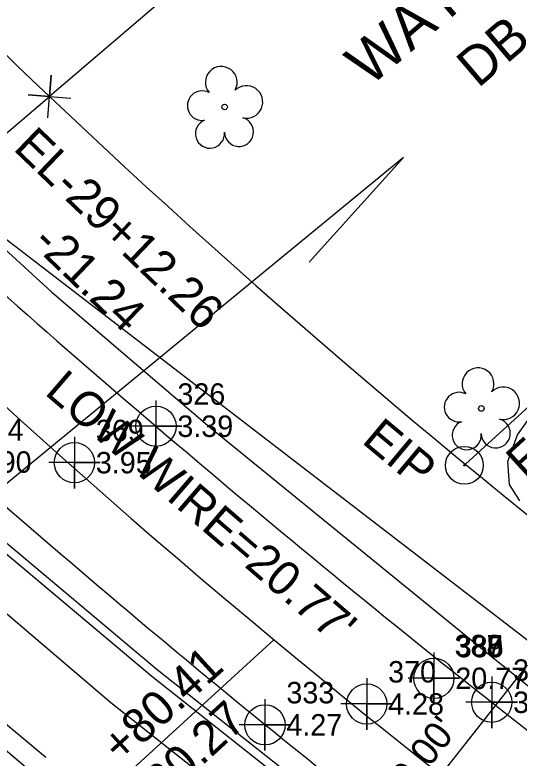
# Model space of a CAD drawing. Extents: x 2597630 to 2605918, y 617194 to 635093.
# Drawn here: x 2604835.2 to 2604894, y 618678.2 to 618764.9 of the extents above; entities that cross this region are included whole.
import ezdxf

# ---------------------------------------------------------------- set-up
doc = ezdxf.new("R2010")
doc.units = 0
for name, color, linetype in [('COGO Default Chain', 7, 'Continuous'), ('COGO Default Curve', 7, 'Continuous'), ('Default Symbol CELL', 7, 'Continuous'), ('Default Symbol Cogo Elevation', 7, 'Continuous'), ('Default Symbol Cogo Number', 7, 'Continuous'), ('Default Symbol Text', 7, 'Continuous'), ('Exist DTM Crownline Cogo Elevation', 7, 'Continuous'), ('Exist DTM Crownline Cogo Number', 7, 'Continuous'), ('Exist DTM Crownline Cogo Point CELL', 7, 'Continuous'), ('Exist Horizontal Alignment', 7, 'Continuous'), ('Exist Other Culture Fence Line', 7, 'Continuous'), ('Exist Property Corner CELL', 7, 'Continuous'), ('Exist Property Deed Book Text', 7, 'Continuous'), ('Exist Property Iron Pin CELL', 7, 'Continuous'), ('Exist Property Iron Pin Text', 7, 'Continuous'), ('Exist Property Line', 7, 'Continuous'), ('Exist Property Owner Text', 7, 'Continuous'), ('Exist Property Same Owner Line CELL', 7, 'Continuous'), ('Exist Property Tie Line', 7, 'Continuous'), ('Exist Right of Way Line', 7, 'Continuous'), ('Exist Right of Way Width CELL', 7, 'Continuous'), ('Exist Roads EOP', 7, 'Continuous'), ('Exist Roads EOP Cogo Elevation', 7, 'Continuous'), ('Exist Roads EOP Cogo Number', 7, 'Continuous'), ('Exist Roads EOP Cogo Point CELL', 7, 'Continuous'), ('Exist Utilities Telephone UG Cable SUE LOS C', 7, 'Continuous'), ('Exist Utilities Water UG Line SUE LOS B', 7, 'Continuous'), ('Exist Vegetation Hedge Row', 7, 'Continuous'), ('Exist Vegetation Tree CELL', 7, 'Continuous')]:
    doc.layers.add(name, color=color, linetype=linetype)

# ---------------------------------------------------------------- blocks, each defined once
blk = doc.blocks.new('EXIST VEGETATION TREE')
at = {"layer": 'Exist Vegetation Tree CELL'}
blk.add_line((0, 0), (0, 0), dxfattribs=at)
blk.add_circle((0, 0), 0.00652, dxfattribs=at)
for centre, radius, start, end in [((-0.0077, 0.0575), 0.0371, 330.1651, 219.7134), ((-0.0521, 0.0031), 0.0345, 62.6636, 279.3457), ((0.051, 0.0118), 0.038, 257.1011, 134.1999), ((-0.0341, -0.0624), 0.0338, 111.5671, 6.231), ((0.0335, -0.058), 0.034, 181.2822, 74.56)]:
    blk.add_arc(centre, radius, start, end, dxfattribs=at)
blk = doc.blocks.new('EXIST PROPERTY IRON PIN')
at = {"layer": 'Exist Property Iron Pin CELL'}
for radius in [0.0441, 0.00141]:
    blk.add_circle((0, 0), radius, dxfattribs=at)
blk = doc.blocks.new('EXIST DTM CROWNLINE COGO POINT')
at = {"layer": 'Exist DTM Crownline Cogo Point CELL'}
blk.add_lwpolyline([(0, 0.06), (0, -0.06), (0, 0), (0.06, 0), (-0.06, 0)], dxfattribs=at)
blk.add_circle((0, 0), 0.0469, dxfattribs=at)
blk = doc.blocks.new('EXIST ROADS EOP COGO POINT')
at = {"layer": 'Exist Roads EOP Cogo Point CELL'}
blk.add_lwpolyline([(0, 0.06), (0, -0.06), (0, 0), (0.06, 0), (-0.06, 0)], dxfattribs=at)
blk.add_circle((0, 0), 0.0469, dxfattribs=at)
blk = doc.blocks.new('DEFAULT SYMBOL')
at = {"layer": 'Default Symbol CELL'}
blk.add_lwpolyline([(0, 0.06), (0, -0.06), (0, 0), (0.06, 0), (-0.06, 0)], dxfattribs=at)
blk.add_circle((0, 0), 0.0469, dxfattribs=at)

msp = doc.modelspace()

# ---------------------------------------------------------------- linework, layer by layer
at = {"layer": 'COGO Default Chain'}
msp.add_line((2604635.42, 618891.582), (2605209.537, 618450.053), dxfattribs=at)
msp.add_line((2604635.42, 618891.582), (2605209.537, 618450.053), dxfattribs=at)
msp.add_arc((2605473.966, 619424.348), 952.173, 219.773927, 233.448249, dxfattribs=at)
msp.add_arc((2605473.966, 619424.348), 952.173, 219.773927, 233.448249, dxfattribs=at)
msp.add_arc((2605473.966, 619424.348), 952.173, 219.773927, 233.448249, dxfattribs=at)
msp.add_arc((2605473.966, 619424.348), 952.173, 219.773927, 233.448249, dxfattribs=at)
msp.add_arc((2605473.966, 619424.348), 952.173, 219.773927, 233.448249, dxfattribs=at)
msp.add_arc((2605473.966, 619424.348), 952.173, 219.773927, 233.448249, dxfattribs=at)
at = {"layer": 'COGO Default Curve'}
msp.add_arc((2605473.966, 619424.348), 952.173, 219.773927, 233.448249, dxfattribs=at)
msp.add_arc((2605473.966, 619424.348), 952.173, 219.773927, 233.448249, dxfattribs=at)
at = {"layer": 'Exist Horizontal Alignment'}
msp.add_arc((2605473.966, 619424.348), 952.173, 219.773927, 233.448249, dxfattribs=at)
at = {"layer": 'Exist Other Culture Fence Line'}
msp.add_lwpolyline([(2604793.721, 618718.575), (2604798.241, 618713.27), (2604816.834, 618696.693), (2604838.833, 618678.338)], dxfattribs=at)
at = {"layer": 'Exist Property Corner CELL'}
msp.add_line((2604839.252, 618755.362), (2604839.252, 618755.362), dxfattribs=at)
msp.add_lwpolyline([(2604839.055, 618752.87), (2604839.449, 618757.854), (2604839.252, 618755.362), (2604836.76, 618755.559), (2604841.744, 618755.165)], dxfattribs=at)
at = {"layer": 'Exist Property Line'}
for p, q in [((2604898.239, 618805.698), (2604839.252, 618755.362)), ((2604962.524, 618780.867), (2604887.755, 618712.477))]:
    msp.add_line(p, q, dxfattribs=at)
at = {"layer": 'Exist Property Same Owner Line CELL'}
msp.add_lwpolyline([(2604869.524, 618736.038), (2604880.536, 618748.234), (2604806.331, 618687.306), (2604817.343, 618699.502)], dxfattribs=at)
at = {"layer": 'Exist Property Tie Line'}
for p, q in [((2604816.308, 618735.783), (2604839.252, 618755.362)), ((2604865.404, 618692.032), (2604843.066, 618671.6))]:
    msp.add_line(p, q, dxfattribs=at)
at = {"layer": 'Exist Right of Way Line'}
for radius, end in [(922.173, 233.447522), (982.173, 233.448249)]:
    msp.add_arc((2605473.966, 619424.348), radius, 219.773927, end, dxfattribs=at)
at = {"layer": 'Exist Right of Way Width CELL'}
msp.add_line((2604903.414, 618699.866), (2604885.522, 618677.147), dxfattribs=at)
at = {"layer": 'Exist Roads EOP'}
for points in [[(2604614.762, 618925.539), (2604621.015, 618928.479), (2604637.755, 618932.359), (2604651.558, 618932.601), (2604662.354, 618929.136), (2604673.621, 618917.455), (2604680.181, 618909.56), (2604695.777, 618890.756), (2604705.96, 618878.139), (2604712.527, 618867.193), (2604729.133, 618844.847), (2604752.383, 618817.051), (2604783.701, 618781.818), (2604815.311, 618749.474), (2604851.665, 618716.915), (2604890.806, 618684.736), (2604925.169, 618658.255), (2604951.31, 618638.125)], [(2604930.062, 618630.921), (2604897.398, 618656.007), (2604864.372, 618682.105), (2604828.16, 618712.745), (2604797.404, 618741.002), (2604765.968, 618773.657), (2604738.226, 618804.923), (2604709.423, 618839.123), (2604685.108, 618868.232), (2604670.577, 618883.702), (2604653.373, 618896.647), (2604636.636, 618902.587), (2604624.049, 618903.264), (2604618.423, 618902.471)]]:
    msp.add_spline(points, degree=3, dxfattribs=at)
at = {"layer": 'Exist Utilities Telephone UG Cable SUE LOS C'}
for points in [[(2604704.632, 618797.902), (2604709.253, 618799.967), (2604746.093, 618830.902), (2604769.465, 618803.801), (2604789.101, 618780.394), (2604811.521, 618758.153), (2604839.523, 618732.525), (2604857.937, 618716.819), (2604890.546, 618690.254), (2604917.08, 618668.966), (2604949.989, 618644.104), (2604978.651, 618623.009), (2605029.128, 618585.555), (2605062.936, 618559.757), (2605107.482, 618529.542), (2605127.562, 618516.387), (2605160.551, 618498.208), (2605196.169, 618483.139), (2605231.309, 618473.571), (2605271.708, 618467.352), (2605299.025, 618467.352), (2605327.232, 618467.352), (2605372.412, 618473.385), (2605472.154, 618492.39)], [(2604704.632, 618797.902), (2604712.066, 618799.71), (2604727.398, 618812.35), (2604744.299, 618792.301), (2604764.162, 618770.77), (2604783.48, 618750.533), (2604806.287, 618728.566), (2604832.993, 618704.332), (2604851.81, 618688.555), (2604875.483, 618669.846), (2604895.582, 618654.218), (2604912.85, 618640.26), (2604940.378, 618619.514), (2604966.274, 618599.42), (2604984.743, 618585.385), (2605006.607, 618569.828), (2605030.268, 618552.498), (2605043.196, 618543.102), (2605035.066, 618529.174)], [(2604704.609, 618797.996), (2604712.525, 618798.793), (2604727.271, 618810.949), (2604743.549, 618791.639), (2604763.432, 618770.086), (2604782.771, 618749.827), (2604805.604, 618727.835), (2604832.336, 618703.579), (2604851.179, 618687.779), (2604874.866, 618669.059), (2604894.961, 618653.434), (2604912.234, 618639.472), (2604939.771, 618618.72), (2604965.665, 618598.626), (2604984.15, 618584.58), (2605006.022, 618569.017), (2605029.678, 618551.691), (2605041.876, 618542.824), (2605034.859, 618529.295)]]:
    msp.add_lwpolyline(points, dxfattribs=at)
at = {"layer": 'Exist Utilities Water UG Line SUE LOS B'}
msp.add_lwpolyline([(2604726.889, 618802.825), (2604728.623, 618800.62), (2604750.622, 618775.419), (2604790.386, 618735.469), (2604815.583, 618710.966), (2604846.421, 618684.691), (2604883.421, 618655.421), (2604920.609, 618626.25), (2604956.469, 618598.67), (2605000.193, 618568.419), (2605036.439, 618543.714), (2605076.168, 618517.089), (2605118.843, 618487.791), (2605146.777, 618472.232), (2605179.699, 618456.688), (2605215.856, 618442.587), (2605263.864, 618435.28), (2605306.639, 618434.129), (2605336.924, 618437.158), (2605382.69, 618444.237), (2605417.11, 618449.886), (2605451.772, 618457.953), (2605484.983, 618464.773), (2605522.806, 618473.788)], dxfattribs=at)
at = {"layer": 'Exist Vegetation Hedge Row'}
msp.add_lwpolyline([(2604894.067, 618708.213), (2604892.876, 618710.106), (2604892.702, 618712.79), (2604893.794, 618715.927), (2604898.515, 618722.422)], dxfattribs=at)

# ---------------------------------------------------------------- block references
at = {"layer": 'Default Symbol CELL', "xscale": 50, "yscale": 50}
msp.add_blockref('DEFAULT SYMBOL', (2604884.065, 618687.527), dxfattribs=at)
at = {"layer": 'Exist DTM Crownline Cogo Point CELL', "xscale": 50, "yscale": 50}
for p in [(2604842.157, 618712.668), (2604842.157, 618712.668), (2604876.231, 618684.536), (2604876.231, 618684.536)]:
    msp.add_blockref('EXIST DTM CROWNLINE COGO POINT', p, dxfattribs=at)
at = {"layer": 'Exist Property Iron Pin CELL', "xscale": 50, "yscale": 50}
msp.add_blockref('EXIST PROPERTY IRON PIN', (2604887.622, 618712.355), dxfattribs=at)
at = {"layer": 'Exist Roads EOP Cogo Point CELL', "xscale": 50, "yscale": 50}
for p in [(2604851.665, 618716.915), (2604851.665, 618716.915), (2604890.806, 618684.736), (2604890.806, 618684.736), (2604864.372, 618682.105), (2604864.372, 618682.105)]:
    msp.add_blockref('EXIST ROADS EOP COGO POINT', p, dxfattribs=at)
at = {"layer": 'Exist Vegetation Tree CELL', "xscale": 50, "yscale": 50}
for p in [(2604859.664, 618754.126), (2604889.602, 618718.988)]:
    msp.add_blockref('EXIST VEGETATION TREE', p, dxfattribs=at)

# ---------------------------------------------------------------- texts
at = {"layer": 'Default Symbol Cogo Elevation'}
msp.add_text('20.77', height=2.5, dxfattribs=at).set_placement((2604886.565, 618686.277))
at = {"layer": 'Default Symbol Cogo Number'}
for s, p in [('388', (2604886.476, 618690.1)), ('387', (2604886.493, 618690.086)), ('386', (2604886.565, 618690.027)), ('389', (2604886.573, 618690.021)), ('385', (2604886.625, 618689.978))]:
    msp.add_text(s, height=2.5, dxfattribs=at).set_placement(p)
at = {"layer": 'Default Symbol Text'}
msp.add_text("LOW WIRE=20.77'", height=4, rotation=319.22028, dxfattribs=at).set_placement((2604838.573, 618720.712))
at = {"layer": 'Exist DTM Crownline Cogo Elevation'}
for s, p in [('3.95', (2604844.657, 618711.418)), ('4.28', (2604878.731, 618683.286))]:
    msp.add_text(s, height=2.5, dxfattribs=at).set_placement(p)
at = {"layer": 'Exist DTM Crownline Cogo Number'}
for s, p in [('369', (2604844.657, 618715.168)), ('369', (2604844.657, 618715.168)), ('370', (2604878.731, 618687.036)), ('370', (2604878.731, 618687.036))]:
    msp.add_text(s, height=2.5, dxfattribs=at).set_placement(p)
at = {"layer": 'Exist Property Deed Book Text'}
msp.add_text('DB 1395 PG 356', height=4.5, rotation=40.47545, dxfattribs=at).set_placement((2604889.214, 618756.251))
at = {"layer": 'Exist Property Iron Pin Text'}
for s, rotation, p in [("EIP TO R/W=0.18'", 42.44873, (2604894.807, 618710.57)), ('EIP', 320.07297, (2604875.533, 618715.058))]:
    msp.add_text(s, height=4, rotation=rotation, dxfattribs=at).set_placement(p)
at = {"layer": 'Exist Property Owner Text'}
msp.add_text('WAYNE NICHOLSON', height=5, rotation=40.47545, dxfattribs=at).set_placement((2604876.566, 618756.385))
at = {"layer": 'Exist Property Tie Line'}
for s, p in [('+80.41', (2604847.604, 618677.473)), ('30.27', (2604852.595, 618673.23))]:
    msp.add_text(s, height=4, rotation=42.44873, dxfattribs=at).set_placement(p)
at = {"layer": 'Exist Right of Way Line'}
for s, p in [('EL-29+12.26', (2604834.923, 618749.198)), ('-21.24', (2604837.079, 618738.119))]:
    msp.add_text(s, height=4, rotation=316.17206, dxfattribs=at).set_placement(p)
at = {"layer": 'Exist Right of Way Width CELL'}
msp.add_text("60.00'", height=3.2, rotation=51.77845, dxfattribs=at).set_placement((2604879.85, 618672.409))
at = {"layer": 'Exist Roads EOP Cogo Elevation'}
for s, p in [('3.39', (2604854.165, 618715.665)), ('3.90', (2604830.66, 618711.495)), ('3.84', (2604893.306, 618683.486)), ('4.27', (2604866.872, 618680.855))]:
    msp.add_text(s, height=2.5, dxfattribs=at).set_placement(p)
at = {"layer": 'Exist Roads EOP Cogo Number'}
for s, p in [('326', (2604854.165, 618719.415)), ('334', (2604830.66, 618715.245)), ('327', (2604893.306, 618687.236)), ('333', (2604866.872, 618684.605))]:
    msp.add_text(s, height=2.5, dxfattribs=at).set_placement(p)

doc.saveas('drawing.dxf')
